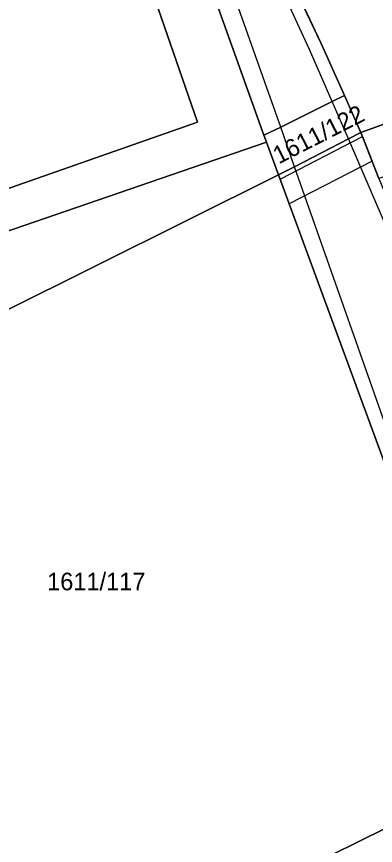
# Model space of a CAD drawing. Extents: x -263943 to -261149, y -1236934 to -1230686.
# Drawn here: x -262520.3 to -262479.5, y -1236325.7 to -1236231.5 of the extents above; entities that cross this region are included whole.
import ezdxf

# ---------------------------------------------------------------- set-up
doc = ezdxf.new("R2010")
doc.units = 0
for name, color, linetype in [('body_kn', 7, 'Continuous'), ('kladpar_druhypozemkov', 7, 'Continuous'), ('kladpar_hranice', 7, 'Continuous'), ('kladpar_parcelnecisla', 7, 'Continuous'), ('kladpar_plochy', 7, 'Continuous'), ('tarchy_linie', 7, 'Continuous'), ('zappar_hrandruhpozemk', 7, 'Continuous')]:
    doc.layers.add(name, color=color, linetype=linetype)

msp = doc.modelspace()

# ---------------------------------------------------------------- linework, layer by layer
at = {"layer": 'body_kn'}
for p, q in [((-262485.75, -1236234.51), (-262485.75, -1236234.51)), ((-262485.75, -1236234.51), (-262485.75, -1236234.51)), ((-262487.04, -1236235.25), (-262487.04, -1236235.25)), ((-262491.68, -1236240.15), (-262491.68, -1236240.15)), ((-262484.46, -1236241.18), (-262484.46, -1236241.18)), ((-262484.46, -1236241.18), (-262484.46, -1236241.18)), ((-262483.07, -1236240.49), (-262483.07, -1236240.49)), ((-262483.07, -1236240.49), (-262483.07, -1236240.49)), ((-262499.75, -1236243.51), (-262499.75, -1236243.51)), ((-262490.3, -1236244.08), (-262490.3, -1236244.08)), ((-262490.3, -1236244.08), (-262490.3, -1236244.08)), ((-262481.19, -1236244.69), (-262481.19, -1236244.69)), ((-262481.19, -1236244.69), (-262481.19, -1236244.69)), ((-262492.2, -1236245.01), (-262492.2, -1236245.01)), ((-262492.2, -1236245.01), (-262492.2, -1236245.01)), ((-262491.92, -1236245.79), (-262491.92, -1236245.79)), ((-262482.62, -1236245.43), (-262482.62, -1236245.43)), ((-262482.62, -1236245.43), (-262482.62, -1236245.43)), ((-262481.01, -1236245.16), (-262481.01, -1236245.16)), ((-262488.72, -1236248.59), (-262488.72, -1236248.59)), ((-262488.72, -1236248.59), (-262488.72, -1236248.59)), ((-262479.93, -1236247.96), (-262479.93, -1236247.96)), ((-262490.54, -1236249.53), (-262490.54, -1236249.53)), ((-262490.54, -1236249.53), (-262490.54, -1236249.53)), ((-262490.37, -1236250), (-262490.37, -1236250)), ((-262490.37, -1236250), (-262490.37, -1236250)), ((-262489.33, -1236252.81), (-262489.33, -1236252.81))]:
    msp.add_line(p, q, dxfattribs=at)
at = {"layer": 'kladpar_druhypozemkov'}
for p, q in [((-262486.87, -1236244.39), (-262486.87, -1236244.39)), ((-262512.13, -1236294.58), (-262512.13, -1236294.58))]:
    msp.add_line(p, q, dxfattribs=at)
at = {"layer": 'kladpar_hranice'}
msp.add_line((-262483.07, -1236240.49), (-262481.19, -1236244.69), dxfattribs=at)
for points in [[(-262509.98, -1236213.81), (-262499.75, -1236243.51), (-262577.14, -1236270.68), (-262597.53, -1236212.99), (-262579.87, -1236205.14), (-262582.7, -1236199.47), (-262614.93, -1236134.79), (-262615.42, -1236130.65), (-262615.29, -1236130.57), (-262610.06, -1236127.29), (-262644.44, -1236056.8), (-262649.03, -1236058.86), (-262649.76, -1236059.19), (-262662.18, -1236031.44), (-262662.69, -1236029.75), (-262663.21, -1236027.99), (-262652.87, -1236033.18), (-262606.03, -1236064.77), (-262573.98, -1236093.25), (-262549.15, -1236124.23), (-262528.24, -1236160.77), (-262509.98, -1236213.81)], [(-262492.2, -1236245.01), (-262503.99, -1236212.05), (-262509.02, -1236197.98), (-262518.04, -1236171.56), (-262525.89, -1236149.54), (-262532.44, -1236136.74), (-262538.4, -1236125.3), (-262536.94, -1236124.3), (-262535.08, -1236123.03), (-262529.21, -1236135.15), (-262522.49, -1236147.78), (-262513.38, -1236172.42), (-262500.28, -1236203.63), (-262485.75, -1236234.51), (-262483.07, -1236240.49)], [(-262485.75, -1236234.51), (-262500.28, -1236203.63), (-262492.74, -1236201.19), (-262488.67, -1236199.92), (-262478, -1236195.87), (-262456.65, -1236189.81), (-262451.84, -1236204.23), (-262444.97, -1236222.99), (-262442.22, -1236230.69), (-262481.19, -1236244.69)], [(-262579.3, -1236275.89), (-262580.81, -1236272.2), (-262577.14, -1236270.68), (-262499.75, -1236243.51), (-262509.98, -1236213.81), (-262503.99, -1236212.05), (-262492.2, -1236245.01), (-262491.92, -1236245.79), (-262579.3, -1236275.89)], [(-262411.82, -1236223.71), (-262435.37, -1236231.55), (-262437.18, -1236233.46), (-262439.86, -1236236.29), (-262456.13, -1236241.93), (-262479.17, -1236249.94), (-262481.19, -1236244.69), (-262442.22, -1236230.69)], [(-262481.19, -1236244.69), (-262483.07, -1236240.49), (-262485.75, -1236234.51)], [(-262483.07, -1236240.49), (-262484.46, -1236241.18), (-262490.3, -1236244.08), (-262492.2, -1236245.01)], [(-262492.2, -1236245.01), (-262490.3, -1236244.08), (-262484.46, -1236241.18), (-262483.07, -1236240.49)], [(-262490.54, -1236249.53), (-262488.72, -1236248.59), (-262482.62, -1236245.43), (-262481.19, -1236244.69)], [(-262481.19, -1236244.69), (-262482.62, -1236245.43), (-262488.72, -1236248.59), (-262490.54, -1236249.53)], [(-262481.19, -1236244.69), (-262479.17, -1236249.94), (-262474.36, -1236261.56), (-262469.46, -1236275.47), (-262458.58, -1236306.17), (-262456.21, -1236312.81)], [(-262579.3, -1236275.89), (-262491.92, -1236245.79), (-262490.54, -1236249.53), (-262574.03, -1236291.14), (-262575.66, -1236286.36), (-262575.8, -1236285.97), (-262579.3, -1236275.89)], [(-262490.54, -1236249.53), (-262491.92, -1236245.79), (-262492.2, -1236245.01)], [(-262548.66, -1236335.49), (-262557.64, -1236338.69), (-262566.07, -1236314.35), (-262574.03, -1236291.14), (-262490.54, -1236249.53), (-262473.59, -1236295.6), (-262466.18, -1236317.74), (-262499.82, -1236334.39), (-262508.85, -1236337.59), (-262527.07, -1236337.67), (-262544.6, -1236334.04), (-262545.41, -1236334.33), (-262548.66, -1236335.49)], [(-262466.18, -1236317.74), (-262473.59, -1236295.6), (-262490.54, -1236249.53)], [(-262464.77, -1236321.95), (-262499.82, -1236334.39), (-262466.18, -1236317.74), (-262465.93, -1236318.5), (-262464.87, -1236321.66), (-262464.77, -1236321.95)]]:
    msp.add_lwpolyline(points, dxfattribs=at)
at = {"layer": 'kladpar_plochy'}
for p, q in [((-262485.75, -1236234.51), (-262500.28, -1236203.63)), ((-262442.22, -1236230.69), (-262481.19, -1236244.69)), ((-262483.07, -1236240.49), (-262485.75, -1236234.51)), ((-262481.19, -1236244.69), (-262483.07, -1236240.49))]:
    msp.add_line(p, q, dxfattribs=at)
for points in [[(-262509.98, -1236213.81), (-262499.75, -1236243.51), (-262577.14, -1236270.68), (-262597.53, -1236212.99), (-262579.87, -1236205.14), (-262582.7, -1236199.47), (-262614.93, -1236134.79), (-262615.42, -1236130.65), (-262615.29, -1236130.57), (-262610.06, -1236127.29), (-262644.44, -1236056.8), (-262649.03, -1236058.86), (-262649.76, -1236059.19), (-262662.18, -1236031.44), (-262662.69, -1236029.75), (-262663.21, -1236027.99), (-262652.87, -1236033.18), (-262606.03, -1236064.77), (-262573.98, -1236093.25), (-262549.15, -1236124.23), (-262528.24, -1236160.77)], [(-262492.2, -1236245.01), (-262503.99, -1236212.05), (-262509.02, -1236197.98), (-262518.04, -1236171.56), (-262525.89, -1236149.54), (-262532.44, -1236136.74), (-262538.4, -1236125.3), (-262536.94, -1236124.3), (-262535.08, -1236123.03), (-262529.21, -1236135.15), (-262522.49, -1236147.78), (-262513.38, -1236172.42), (-262500.28, -1236203.63), (-262485.75, -1236234.51), (-262483.07, -1236240.49), (-262484.46, -1236241.18), (-262490.3, -1236244.08)], [(-262579.3, -1236275.89), (-262580.81, -1236272.2), (-262577.14, -1236270.68), (-262499.75, -1236243.51), (-262509.98, -1236213.81), (-262503.99, -1236212.05), (-262492.2, -1236245.01), (-262491.92, -1236245.79)], [(-262490.54, -1236249.53), (-262491.92, -1236245.79), (-262492.2, -1236245.01), (-262490.3, -1236244.08), (-262484.46, -1236241.18), (-262483.07, -1236240.49), (-262481.19, -1236244.69), (-262482.62, -1236245.43), (-262488.72, -1236248.59)], [(-262490.54, -1236249.53), (-262488.72, -1236248.59), (-262482.62, -1236245.43), (-262481.19, -1236244.69), (-262479.17, -1236249.94), (-262474.36, -1236261.56), (-262469.46, -1236275.47), (-262458.58, -1236306.17), (-262456.21, -1236312.81), (-262457.63, -1236313.51), (-262464.7, -1236317.01), (-262466.18, -1236317.74), (-262473.59, -1236295.6)], [(-262579.3, -1236275.89), (-262491.92, -1236245.79), (-262490.54, -1236249.53), (-262574.03, -1236291.14), (-262575.66, -1236286.36), (-262575.8, -1236285.97)], [(-262548.66, -1236335.49), (-262557.64, -1236338.69), (-262566.07, -1236314.35), (-262574.03, -1236291.14), (-262490.54, -1236249.53), (-262473.59, -1236295.6), (-262466.18, -1236317.74), (-262499.82, -1236334.39), (-262508.85, -1236337.59), (-262527.07, -1236337.67), (-262544.6, -1236334.04), (-262545.41, -1236334.33)], [(-262464.77, -1236321.95), (-262499.82, -1236334.39), (-262466.18, -1236317.74), (-262465.93, -1236318.5), (-262464.87, -1236321.66)]]:
    msp.add_lwpolyline(points, close=True, dxfattribs=at)
msp.add_lwpolyline([(-262411.82, -1236223.71), (-262435.37, -1236231.55), (-262437.18, -1236233.46), (-262439.86, -1236236.29), (-262456.13, -1236241.93), (-262479.17, -1236249.94), (-262481.19, -1236244.69), (-262442.22, -1236230.69)], dxfattribs=at)
at = {"layer": 'tarchy_linie'}
msp.add_lwpolyline([(-262490.37, -1236250), (-262481.01, -1236245.16), (-262479.93, -1236247.96), (-262489.33, -1236252.81), (-262490.37, -1236250)], dxfattribs=at)
at = {"layer": 'zappar_hrandruhpozemk'}
for p, q in [((-262491.68, -1236240.15), (-262505.76, -1236200.44)), ((-262487.04, -1236235.25), (-262500.82, -1236205.19)), ((-262484.46, -1236241.18), (-262487.04, -1236235.25)), ((-262490.3, -1236244.08), (-262491.68, -1236240.15)), ((-262482.62, -1236245.43), (-262484.46, -1236241.18)), ((-262488.72, -1236248.59), (-262490.3, -1236244.08)), ((-262464.7, -1236317.01), (-262488.72, -1236248.59))]:
    msp.add_line(p, q, dxfattribs=at)
msp.add_lwpolyline([(-262466.74, -1236287.34), (-262478.5, -1236254.94), (-262482.62, -1236245.43)], dxfattribs=at)

# ---------------------------------------------------------------- texts
at = {"layer": 'kladpar_parcelnecisla'}
msp.add_text('1611/122', height=2, rotation=27, dxfattribs=at).set_placement((-262490.528, -1236248.334))
msp.add_text('1611/117', height=2, dxfattribs=at).set_placement((-262516.807, -1236296.73))

doc.saveas('drawing.dxf')
